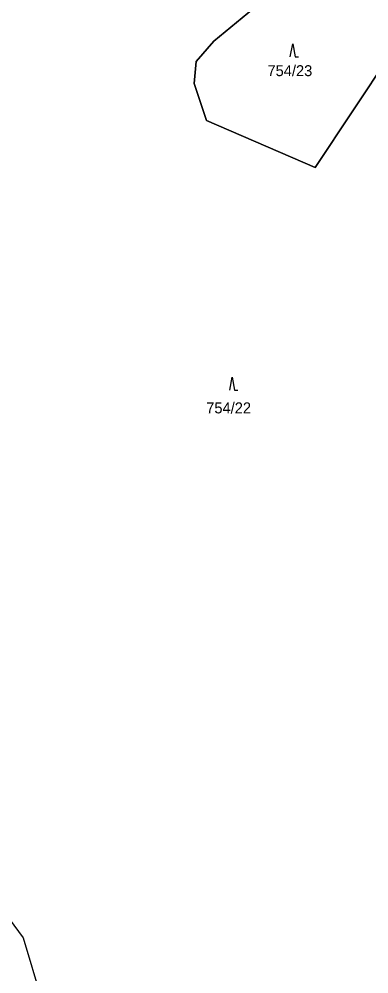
# Model space of a CAD drawing. Extents: x -598233 to -596890, y -1157848 to -1156431.
# Drawn here: x -597260.7 to -597206.5, y -1157052.1 to -1156904.1 of the extents above; entities that cross this region are included whole.
import ezdxf

# ---------------------------------------------------------------- set-up
doc = ezdxf.new("R2010")
doc.units = 0
for name, color, linetype in [('Level 1', 7, 'Continuous'), ('Level 4', 7, 'Continuous'), ('Level 5', 7, 'Continuous'), ('Level 60', 7, 'Continuous'), ('Vrstva 60', 7, 'Continuous')]:
    doc.layers.add(name, color=color, linetype=linetype)

msp = doc.modelspace()

# ---------------------------------------------------------------- linework, layer by layer
at = {"layer": 'Level 1'}
for points in [[(-597352.98, -1156781.78), (-597351.14, -1156788.98), (-597350.85, -1156790.02), (-597349.99, -1156803.32), (-597352.22, -1156815.94), (-597355.53, -1156830.13), (-597359.3, -1156851.45), (-597357.41, -1156870.91), (-597352.65, -1156887.77), (-597341.75, -1156910.83), (-597324.77, -1156940.32), (-597312.64, -1156955.18), (-597301.74, -1156975.75), (-597294.59, -1156991.63), (-597282.12, -1157016.64), (-597260.07, -1157046.49), (-597257.21, -1157055.98), (-597259.55, -1157090.81), (-597266.67, -1157100.7), (-597269.15, -1157107.01)], [(-597219.62, -1156898.49), (-597220.86, -1156899.52), (-597230.51, -1156907.53), (-597233.26, -1156910.66), (-597233.56, -1156914.09), (-597231.62, -1156919.8), (-597214.78, -1156927.07), (-597197.29, -1156900.71), (-597196.39, -1156899.47)]]:
    msp.add_lwpolyline(points, dxfattribs=at)
at = {"layer": 'Level 5'}
for points in [[(-597218.66, -1156909.92), (-597218.28, -1156907.92), (-597217.91, -1156909.92), (-597217.41, -1156909.92)], [(-597228.05, -1156961.58), (-597227.67, -1156959.58), (-597227.3, -1156961.58), (-597226.8, -1156961.58)]]:
    msp.add_lwpolyline(points, dxfattribs=at)
at = {"layer": 'Level 60'}
msp.add_lwpolyline([(-597352.65, -1156887.77), (-597341.75, -1156910.83), (-597324.77, -1156940.32), (-597312.64, -1156955.18), (-597301.74, -1156975.75), (-597294.59, -1156991.63), (-597282.12, -1157016.64), (-597260.07, -1157046.49), (-597257.21, -1157055.98), (-597259.55, -1157090.81), (-597266.67, -1157100.7), (-597269.15, -1157107.01), (-597274.89, -1157120.22), (-597305.88, -1157145.91)], dxfattribs=at)
msp.add_lwpolyline([(-597214.78, -1156927.07), (-597231.62, -1156919.8), (-597233.56, -1156914.09), (-597233.26, -1156910.66), (-597230.51, -1156907.53), (-597220.86, -1156899.52), (-597219.62, -1156898.49), (-597219.31, -1156901.23), (-597202.11, -1156894.95), (-597198.72, -1156900.03), (-597196.78, -1156898.84), (-597196.39, -1156899.47), (-597197.29, -1156900.71)], close=True, dxfattribs=at)
at = {"layer": 'Vrstva 60'}
for points in [[(-597352.65, -1156887.77), (-597341.75, -1156910.83), (-597324.77, -1156940.32), (-597312.64, -1156955.18), (-597301.74, -1156975.75), (-597294.59, -1156991.63), (-597282.12, -1157016.64), (-597260.07, -1157046.49), (-597257.21, -1157055.98), (-597259.55, -1157090.81), (-597266.67, -1157100.7), (-597269.15, -1157107.01), (-597273.23, -1157122.89), (-597280.79, -1157141.61), (-597300.02, -1157155.33)], [(-597197.29, -1156900.71), (-597214.78, -1156927.07), (-597231.62, -1156919.8), (-597233.56, -1156914.09), (-597233.26, -1156910.66), (-597230.51, -1156907.53), (-597220.86, -1156899.52)]]:
    msp.add_lwpolyline(points, dxfattribs=at)

# ---------------------------------------------------------------- texts
at = {"layer": 'Level 4'}
for s, p in [('754/23', (-597222.2, -1156912.93)), ('754/22', (-597231.69, -1156965.2))]:
    msp.add_text(s, height=1.7, dxfattribs=at).set_placement(p)

doc.saveas('drawing.dxf')
